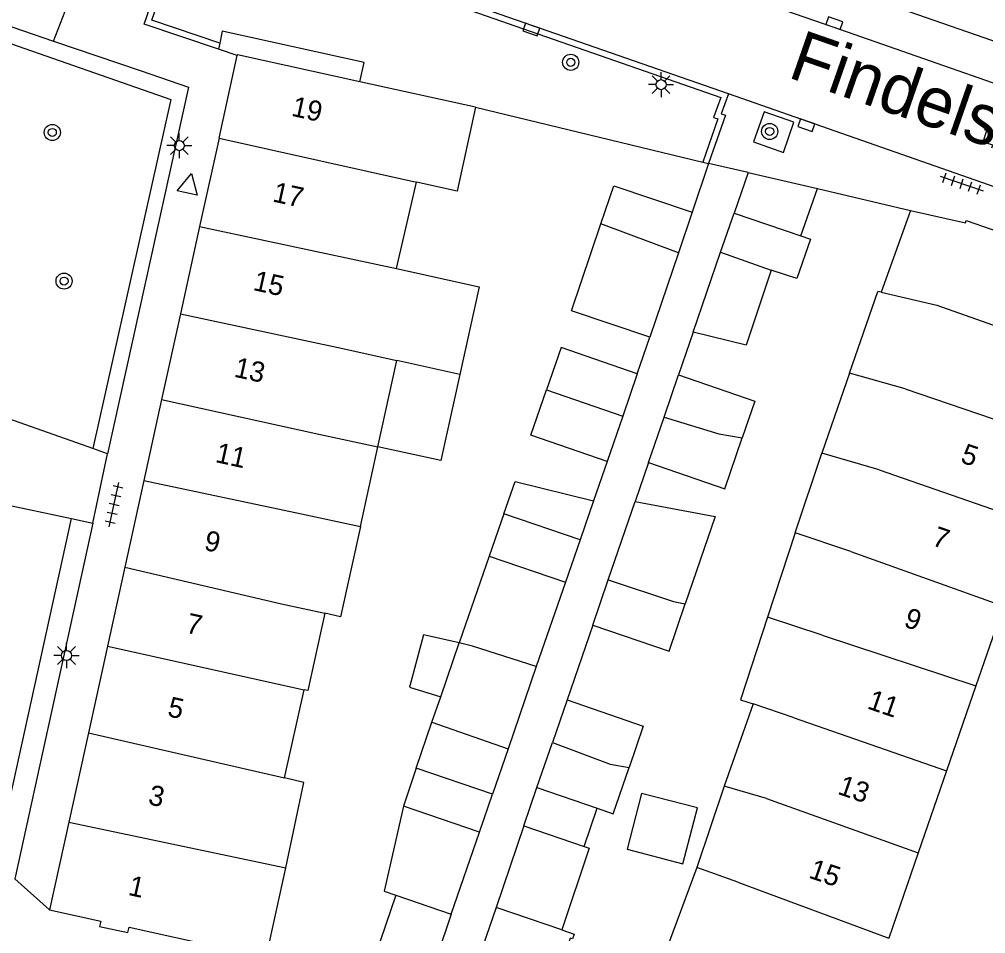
# Model space of a CAD drawing. Extents: x 131000 to 133014, y 396499 to 399001.
# Drawn here: x 131686.19 to 131734.13, y 397957.18 to 398002.56 of the extents above; entities that cross this region are included whole.
import ezdxf

# ---------------------------------------------------------------- set-up
doc = ezdxf.new("R2010")
doc.units = 0
for name, color, linetype in [('gg-afsc-erfafscheiding', 7, 'Continuous'), ('gg-afsc-muur', 7, 'Continuous'), ('gg-anno-huisnummerreeks BGT', 7, 'Continuous'), ('gg-anno-openbare ruimte label', 7, 'Continuous'), ('gg-bbg-bijgebouw', 7, 'Continuous'), ('gg-bbg-gedigitaliseerde bebouwing', 7, 'Continuous'), ('gg-bbg-gedigitaliseerde bijgebouw', 7, 'Continuous'), ('gg-bbg-hoofdgebouw', 7, 'Continuous'), ('gg-bbg-luifel en loopbrug', 7, 'Continuous'), ('gg-bbg-tussenscheiding', 7, 'Continuous'), ('gg-knt-verharding', 7, 'Continuous'), ('gg-knt-verharding nz', 7, 'Continuous'), ('gt-grn-groengrens', 7, 'Continuous'), ('gt-grn-weggrens', 7, 'Continuous'), ('gt-symb-boom', 7, 'Continuous'), ('gt-symb-klinker verharding', 7, 'Continuous'), ('gt-symb-kolk', 7, 'Continuous'), ('gt-symb-lichtmast', 7, 'Continuous'), ('gt-symb-tegel verharding', 7, 'Continuous'), ('gt-symb-waterafsluiter', 7, 'Continuous')]:
    doc.layers.add(name, color=color, linetype=linetype)

# ---------------------------------------------------------------- blocks, each defined once
blk = doc.blocks.new('gt0-KOLK')
at = {"layer": 'gt-symb-kolk'}
blk.add_lwpolyline([(0, 0), (0.375, 0), (0.375, 0.4), (-0.375, 0.4), (-0.375, 0), (0, 0)], dxfattribs=at)
blk = doc.blocks.new('gt0-LMAST')
at = {"layer": 'gt-symb-lichtmast'}
for p, q in [((-0.005, 0.246), (-0.005, 0.621)), ((-0.182, 0.173), (-0.447, 0.438)), ((0.172, 0.173), (0.437, 0.438)), ((-0.255, -0.004), (-0.63, -0.004)), ((-0.182, -0.181), (-0.447, -0.446)), ((-0.005, -0.254), (-0.005, -0.629)), ((0.437, -0.446), (0.172, -0.181)), ((0.245, -0.004), (0.62, -0.004))]:
    blk.add_line(p, q, dxfattribs=at)
blk.add_circle((-0.005, -0.004), 0.25, dxfattribs=at)
blk = doc.blocks.new('gt0-BOOM')
at = {"layer": 'gt-symb-boom'}
for radius in [0.4, 0.2]:
    blk.add_circle((0, 0), radius, dxfattribs=at)
blk = doc.blocks.new('gt0-TEG1')
at = {"layer": 'gt-symb-tegel verharding'}
for p, q in [((-1.125, 0), (1.125, 0)), ((-0.9, -0.25), (-0.9, 0.25)), ((-0.45, -0.25), (-0.45, 0.25)), ((0, -0.25), (0, 0.25)), ((0.45, -0.25), (0.45, 0.25)), ((0.9, -0.25), (0.9, 0.25))]:
    blk.add_line(p, q, dxfattribs=at)
blk = doc.blocks.new('gt0-KL1')
at = {"layer": 'gt-symb-klinker verharding'}
for p, q in [((-1.15, 0.3), (1.15, 0.3)), ((-1, -0.3), (-1, 0.3)), ((-0.5, 0.3), (-0.5, 0.45)), ((0, -0.3), (0, 0.3)), ((0.5, 0.3), (0.5, 0.45)), ((1, -0.3), (1, 0.3)), ((-1.15, -0.3), (1.15, -0.3)), ((-0.5, -0.45), (-0.5, -0.3)), ((0.5, -0.45), (0.5, -0.3))]:
    blk.add_line(p, q, dxfattribs=at)
blk = doc.blocks.new('gt0-WAFSL')
at = {"layer": 'gt-symb-waterafsluiter'}
for p, q in [((-0.5, -0.333), (0, 0.667)), ((0, 0.667), (0.5, -0.333)), ((0.5, -0.333), (-0.5, -0.333))]:
    blk.add_line(p, q, dxfattribs=at)

msp = doc.modelspace()

# ---------------------------------------------------------------- linework, layer by layer
at = {"layer": 'gg-afsc-erfafscheiding'}
for p, q in [((131719.624, 397987.03), (131718.898, 397984.913)), ((131716.852, 397984.973), (131717.48, 397986.785)), ((131715.36, 397980.621), (131714.685, 397978.671)), ((131717.406, 397980.561), (131716.741, 397978.623)), ((131714.64, 397972.495), (131713.366, 397968.778))]:
    msp.add_line(p, q, dxfattribs=at)
at = {"layer": 'gg-afsc-muur'}
for p, q in [((131708.82, 397998.2), (131720.097, 397995.471)), ((131720.39, 397995.4), (131719.571, 397992.991)), ((131720.097, 397995.471), (131720.39, 397995.4)), ((131725.787, 397994.162), (131730.409, 397993.08))]:
    msp.add_line(p, q, dxfattribs=at)
at = {"layer": 'gg-bbg-bijgebouw'}
for p, q in [((131719.571, 397992.991), (131718.889, 397990.966)), ((131721.653, 397992.95), (131724.967, 397991.814)), ((131724.967, 397991.814), (131725.437, 397991.653)), ((131718.889, 397990.966), (131717.48, 397986.785)), ((131711.225, 397962.527), (131709.842, 397958.474)), ((131711.225, 397962.527), (131714.222, 397961.503)), ((131707.623, 397958.145), (131709.016, 397962.22)), ((131709.842, 397958.474), (131708.312, 397953.987)), ((131707.623, 397958.145), (131706.343, 397954.398))]:
    msp.add_line(p, q, dxfattribs=at)
for points in [[(131715.048, 397992.408), (131715.685, 397994.299), (131719.571, 397992.991)], [(131717.48, 397986.785), (131713.595, 397988.094), (131715.048, 397992.408)], [(131714.222, 397961.503), (131714.464, 397961.42), (131713.101, 397957.363)], [(131713.101, 397957.363), (131713.714, 397957.153), (131713.639, 397956.917), (131713.527, 397956.957), (131712.812, 397954.854), (131711.727, 397955.232), (131711.055, 397953.322)]]:
    msp.add_lwpolyline(points, dxfattribs=at)
at = {"layer": 'gg-bbg-gedigitaliseerde bebouwing'}
for p, q in [((131704.904, 397990.194), (131705.897, 397994.488)), ((131727.37, 397985.003), (131728.789, 397989.052)), ((131703.985, 397981.348), (131704.925, 397985.629)), ((131708.051, 397984.942), (131704.925, 397985.629)), ((131727.37, 397985.003), (131725.999, 397981.031)), ((131703.117, 397977.395), (131703.985, 397981.348)), ((131724.685, 397977.073), (131725.999, 397981.031)), ((131724.685, 397977.073), (131723.304, 397972.893)), ((131699.355, 397964.907), (131700.319, 397969.289)), ((131722.598, 397968.592), (131721.163, 397964.495)), ((131721.163, 397964.495), (131719.803, 397960.467)), ((131698.44, 397956), (131699.417, 397960.451)), ((131719.803, 397960.467), (131718.241, 397956.224))]:
    msp.add_line(p, q, dxfattribs=at)
for points in [[(131708.82, 397998.2), (131707.908, 397994.042), (131705.897, 397994.488)], [(131704.904, 397990.194), (131709.006, 397989.293), (131708.051, 397984.942)], [(131703.117, 397977.395), (131702.133, 397972.913), (131701.351, 397973.085)], [(131701.351, 397973.085), (131700.509, 397969.247), (131700.319, 397969.289)], [(131723.304, 397972.893), (131721.967, 397968.786), (131722.598, 397968.592)], [(131699.417, 397960.451), (131700.303, 397964.69), (131699.355, 397964.907)]]:
    msp.add_lwpolyline(points, dxfattribs=at)
at = {"layer": 'gg-bbg-gedigitaliseerde bijgebouw'}
for p, q in [((131720.985, 397991.002), (131721.653, 397992.95)), ((131719.624, 397987.03), (131720.985, 397991.002)), ((131716.852, 397984.973), (131716.132, 397982.873)), ((131718.179, 397982.818), (131718.898, 397984.913)), ((131716.132, 397982.873), (131715.36, 397980.621)), ((131717.406, 397980.561), (131718.179, 397982.818)), ((131715.412, 397974.747), (131716.741, 397978.623)), ((131710.227, 397978.018), (131709.507, 397975.918)), ((131714.011, 397976.721), (131710.227, 397978.018)), ((131714.011, 397976.721), (131713.291, 397974.621)), ((131709.507, 397975.918), (131708.019, 397971.623)), ((131713.291, 397974.621), (131711.841, 397970.439)), ((131714.64, 397972.495), (131715.412, 397974.747)), ((131707.098, 397968.937), (131708.019, 397971.623)), ((131711.841, 397970.439), (131710.442, 397966.355)), ((131706.666, 397967.678), (131707.098, 397968.937)), ((131713.366, 397968.778), (131712.644, 397966.676)), ((131705.885, 397965.401), (131706.666, 397967.678)), ((131710.442, 397966.355), (131709.666, 397964.105)), ((131711.874, 397964.426), (131712.644, 397966.676)), ((131709.666, 397964.105), (131705.885, 397965.401)), ((131711.874, 397964.426), (131714.86, 397963.403)), ((131709.016, 397962.22), (131705.252, 397963.506)), ((131704.867, 397959.091), (131703.503, 397955.081))]:
    msp.add_line(p, q, dxfattribs=at)
for points in [[(131725.437, 397991.653), (131724.766, 397989.695), (131723.486, 397990.119)], [(131723.486, 397990.119), (131722.248, 397986.384), (131719.624, 397987.03)], [(131716.852, 397984.973), (131713.068, 397986.27), (131712.348, 397984.17)], [(131718.898, 397984.913), (131722.682, 397983.616), (131722.058, 397981.796)], [(131715.36, 397980.621), (131711.576, 397981.918), (131712.348, 397984.17)], [(131717.406, 397980.561), (131721.19, 397979.264), (131722.058, 397981.796)], [(131716.741, 397978.623), (131720.717, 397977.885), (131719.23, 397973.549)], [(131714.64, 397972.495), (131718.424, 397971.198), (131719.23, 397973.549)], [(131713.366, 397968.778), (131717.15, 397967.481), (131716.448, 397965.434)], [(131714.86, 397963.403), (131715.658, 397963.129), (131716.448, 397965.434)], [(131705.252, 397963.506), (131704.286, 397959.29), (131704.867, 397959.091)]]:
    msp.add_lwpolyline(points, dxfattribs=at)
at = {"layer": 'gg-bbg-hoofdgebouw'}
for p, q in [((131708.82, 397998.2), (131703.085, 397999.463)), ((131696.101, 397996.66), (131695.14, 397992.287)), ((131730.409, 397993.08), (131728.942, 397989.017)), ((131695.14, 397992.287), (131694.186, 397987.94)), ((131728.942, 397989.017), (131728.789, 397989.052)), ((131694.186, 397987.94), (131693.253, 397983.692)), ((131693.253, 397983.692), (131692.37, 397979.671)), ((131692.37, 397979.671), (131691.426, 397975.375)), ((131691.426, 397975.375), (131690.565, 397971.45)), ((131735.012, 397973.442), (131733.643, 397969.476)), ((131690.565, 397971.45), (131689.621, 397967.153)), ((131733.643, 397969.476), (131732.19, 397965.269)), ((131689.621, 397967.153), (131688.645, 397962.708)), ((131732.19, 397965.269), (131730.784, 397961.195)), ((131688.645, 397962.708), (131687.69, 397958.36)), ((131730.784, 397961.195), (131729.321, 397956.955))]:
    msp.add_line(p, q, dxfattribs=at)
for points in [[(131696.101, 397996.66), (131696.834, 398000), (131697.004, 398000.771)], [(131703.085, 397999.463), (131697.01, 398000.8), (131697.004, 398000.771)], [(131730.409, 397993.08), (131733.127, 397992.464), (131733.17, 397992.57)], [(131733.17, 397992.57), (131736.88, 397991.28), (131737, 397991.53), (131738.35, 397991.07), (131738.26, 397990.81), (131740.71, 397989.95)], [(131687.69, 397958.36), (131690.24, 397957.8), (131690.17, 397957.53), (131691.57, 397957.23), (131691.64, 397957.5), (131698.44, 397956)]]:
    msp.add_lwpolyline(points, dxfattribs=at)
at = {"layer": 'gg-bbg-luifel en loopbrug'}
for p, q in [((131722.345, 397994.967), (131721.653, 397992.95)), ((131722.345, 397994.967), (131725.787, 397994.162)), ((131724.967, 397991.814), (131725.787, 397994.162)), ((131710.227, 397978.018), (131710.786, 397979.631)), ((131710.786, 397979.631), (131714.685, 397978.671)), ((131714.685, 397978.671), (131714.011, 397976.721)), ((131705.885, 397965.401), (131705.252, 397963.506)), ((131711.225, 397962.527), (131711.874, 397964.426)), ((131709.016, 397962.22), (131709.666, 397964.105)), ((131714.222, 397961.503), (131714.86, 397963.403))]:
    msp.add_line(p, q, dxfattribs=at)
for points in [[(131708.051, 397984.942), (131707.111, 397980.662), (131703.985, 397981.348)], [(131708.019, 397971.623), (131706.252, 397972.01), (131705.548, 397969.407), (131707.098, 397968.937)], [(131717.064, 397964.142), (131716.341, 397961.368), (131719.116, 397960.645), (131719.838, 397963.42), (131717.064, 397964.142)]]:
    msp.add_lwpolyline(points, dxfattribs=at)
at = {"layer": 'gg-bbg-tussenscheiding'}
for p, q in [((131696.101, 397996.66), (131705.897, 397994.488)), ((131695.14, 397992.287), (131704.904, 397990.194)), ((131718.889, 397990.966), (131715.048, 397992.408)), ((131720.985, 397991.002), (131723.486, 397990.119)), ((131694.186, 397987.94), (131702.005, 397986.27)), ((131702.005, 397986.27), (131704.925, 397985.629)), ((131730.145, 397984.226), (131727.37, 397985.003)), ((131712.348, 397984.17), (131716.132, 397982.873)), ((131730.145, 397984.226), (131737.824, 397981.59)), ((131693.253, 397983.692), (131701.059, 397981.973)), ((131701.059, 397981.973), (131703.985, 397981.348)), ((131728.849, 397980.209), (131725.999, 397981.031)), ((131728.849, 397980.209), (131736.433, 397977.56)), ((131692.37, 397979.671), (131700.188, 397978.021)), ((131700.188, 397978.021), (131703.117, 397977.395)), ((131727.45, 397976.155), (131724.685, 397977.073)), ((131727.45, 397976.155), (131735.012, 397973.442)), ((131709.507, 397975.918), (131713.291, 397974.621)), ((131691.426, 397975.375), (131699.205, 397973.556)), ((131699.205, 397973.556), (131701.351, 397973.085)), ((131726.027, 397971.993), (131723.304, 397972.893)), ((131726.027, 397971.993), (131733.643, 397969.476)), ((131690.565, 397971.45), (131700.319, 397969.289)), ((131724.627, 397967.9), (131722.598, 397968.592)), ((131724.627, 397967.9), (131732.19, 397965.269)), ((131706.666, 397967.678), (131710.442, 397966.355)), ((131689.621, 397967.153), (131699.355, 397964.907)), ((131723.254, 397963.884), (131721.163, 397964.495)), ((131723.254, 397963.884), (131730.784, 397961.195)), ((131688.645, 397962.708), (131699.417, 397960.451)), ((131721.833, 397959.73), (131719.803, 397960.467)), ((131721.833, 397959.73), (131729.321, 397956.955)), ((131704.867, 397959.091), (131707.623, 397958.145)), ((131713.101, 397957.363), (131709.842, 397958.474))]:
    msp.add_line(p, q, dxfattribs=at)
for points in [[(131728.942, 397989.017), (131731.706, 397988.383), (131739.247, 397985.712)], [(131718.179, 397982.818), (131720.894, 397981.985), (131722.058, 397981.796)], [(131715.412, 397974.747), (131718.642, 397973.672), (131719.23, 397973.549)], [(131711.841, 397970.439), (131708.67, 397971.447), (131708.019, 397971.623)], [(131712.644, 397966.676), (131715.504, 397965.589), (131716.448, 397965.434)]]:
    msp.add_lwpolyline(points, dxfattribs=at)
at = {"layer": 'gg-knt-verharding'}
for p, q in [((131693.606, 398015.748), (131744.125, 397998.152)), ((131687.887, 398001.484), (131692.231, 398000)), ((131696.135, 398001.381), (131696.07, 398001.086)), ((131697.004, 398000.771), (131696.07, 398001.086)), ((131689.849, 397981.259), (131677.014, 397985.764)), ((131690.576, 397981.004), (131689.849, 397981.259)), ((131685.181, 397978.554), (131688.781, 397977.779)), ((131684.903, 397960.144), (131688.781, 397977.779)), ((131689.838, 397977.551), (131685.971, 397959.902)), ((131688.781, 397977.779), (131689.838, 397977.551))]:
    msp.add_line(p, q, dxfattribs=at)
for points in [[(131696.07, 398001.086), (131692.385, 398002.329), (131694.434, 398008.265)], [(131721.383, 397998.86), (131698.008, 398007.002), (131694.434, 398008.265)], [(131683.5, 398000), (131684.802, 398002.538), (131687.887, 398001.484)], [(131703.085, 397999.463), (131703.295, 398000.42), (131696.264, 398001.968), (131696.135, 398001.381)], [(131692.231, 398000), (131694.593, 397999.193), (131690.576, 397981.004)], [(131721.383, 397998.86), (131721.018, 397997.879), (131721.219, 397997.81), (131720.39, 397995.4)], [(131740.451, 397992.209), (131738.909, 397992.731), (131721.383, 397998.86)], [(131724.616, 397997.457), (131723.14, 397997.974), (131722.617, 397996.478), (131724.112, 397995.96), (131724.616, 397997.457)]]:
    msp.add_lwpolyline(points, dxfattribs=at)
at = {"layer": 'gg-knt-verharding nz'}
msp.add_lwpolyline([(131692.351, 398014.09), (131695.993, 398012.845), (131713.23, 398006.812), (131726.556, 398002.185), (131739.998, 397997.494), (131743.661, 397996.188)], dxfattribs=at)
at = {"layer": 'gt-grn-groengrens'}
for points in [[(131696.135, 398001.381), (131692.767, 398002.517), (131694.619, 398007.881), (131720.995, 397998.677), (131720.63, 397997.695), (131720.838, 397997.624), (131720.097, 397995.471)], [(131677.014, 397985.764), (131685.082, 398001.601), (131693.711, 397998.576), (131689.849, 397981.259)]]:
    msp.add_lwpolyline(points, dxfattribs=at)
at = {"layer": 'gt-grn-weggrens'}
for p, q in [((131687.887, 398001.484), (131688.693, 398003.585)), ((131722.345, 397994.967), (131720.39, 397995.4)), ((131689.838, 397977.551), (131690.576, 397981.004)), ((131685.971, 397959.902), (131687.69, 397958.36))]:
    msp.add_line(p, q, dxfattribs=at)

# ---------------------------------------------------------------- block references
at = {"layer": 'gt-symb-boom'}
for p in [(131713.548, 398000.43), (131687.83, 397996.949), (131723.419, 397996.998), (131688.415, 397989.57)]:
    msp.add_blockref('gt0-BOOM', p, dxfattribs=at)
at = {"layer": 'gt-symb-klinker verharding', "rotation": -18.126812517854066}
msp.add_blockref('gt0-KL1', (131735.056, 397996.455), dxfattribs=at)
at = {"layer": 'gt-symb-kolk'}
for p, rotation in [((131711.656, 398002.246), 160.78568813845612), ((131726.556, 398002.185), -19.14137379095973), ((131725.307, 397997.494), 160.6775176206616)]:
    msp.add_blockref('gt0-KOLK', p, dxfattribs=dict(at, rotation=rotation))
at = {"layer": 'gt-symb-lichtmast'}
for p in [(131718.033, 397999.325), (131694.136, 397996.298), (131688.539, 397970.99)]:
    msp.add_blockref('gt0-LMAST', p, dxfattribs=at)
at = {"layer": 'gt-symb-tegel verharding'}
for p, rotation in [((131732.944, 397994.409), -18.851835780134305), ((131690.897, 397978.472), 77.58922528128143)]:
    msp.add_blockref('gt0-TEG1', p, dxfattribs=dict(at, rotation=rotation))
at = {"layer": 'gt-symb-waterafsluiter', "rotation": -12.354826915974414}
msp.add_blockref('gt0-WAFSL', (131694.592, 397994.267), dxfattribs=at)

# ---------------------------------------------------------------- texts
at = {"layer": 'gg-anno-huisnummerreeks BGT'}
for s, rotation, p in [('19', 347.6, (131699.647, 397997.783)), ('17', 347.6, (131698.713, 397993.529)), ('15', 347.6, (131697.747, 397989.131)), ('13', 347.6, (131696.803, 397984.832)), ('11', 347.6, (131695.873, 397980.594)), ('5', 341, (131732.837, 397980.589)), ('7', 341, (131731.417, 397976.476)), ('9', 347.6, (131695.314, 397976.238)), ('7', 347.6, (131694.413, 397972.132)), ('9', 341, (131730.024, 397972.438)), ('5', 347.6, (131693.501, 397967.981)), ('11', 341, (131728.207, 397968.37)), ('13', 341, (131726.743, 397964.128)), ('3', 347.6, (131692.541, 397963.609)), ('15', 341, (131725.308, 397959.97)), ('1', 347.6, (131691.553, 397959.109))]:
    msp.add_text(s, height=1, rotation=rotation, dxfattribs=at).set_placement(p)
at = {"layer": 'gg-anno-openbare ruimte label'}
msp.add_text('Findelstraat', height=2.5, rotation=340.8, dxfattribs=at).set_placement((131724.252, 397999.705))

doc.saveas('drawing.dxf')
